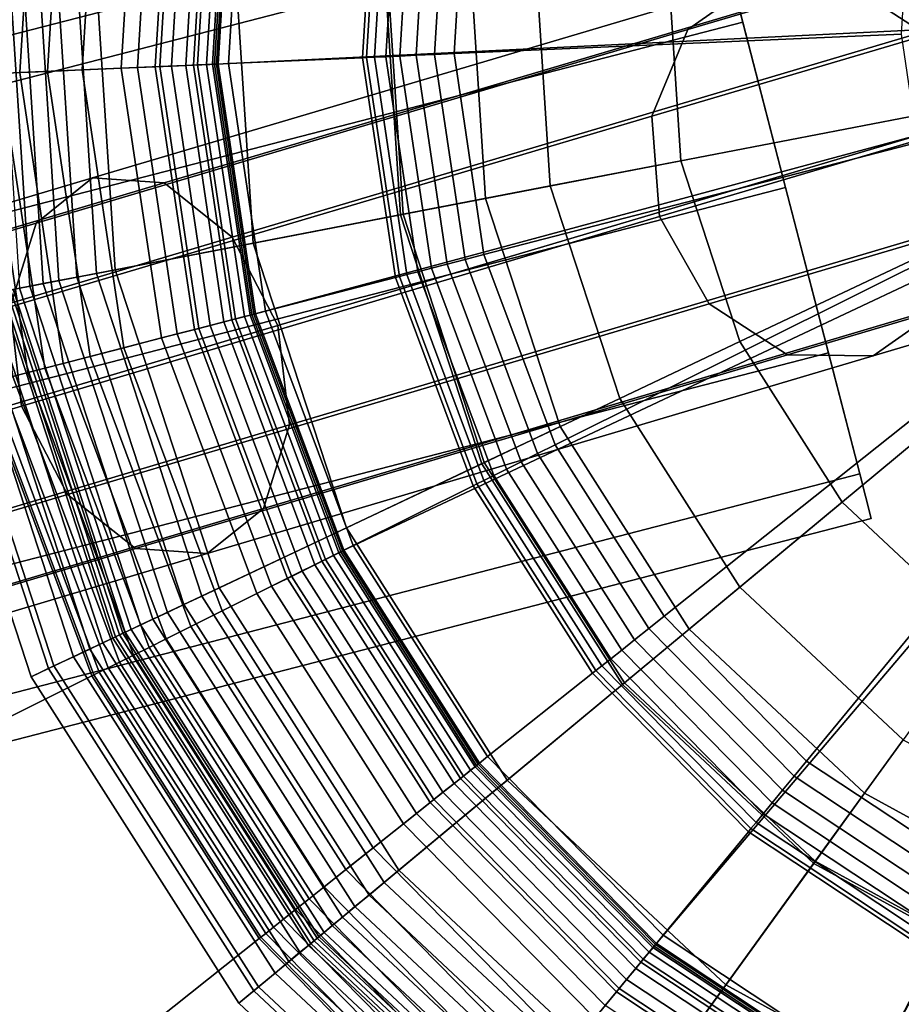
# Model space of a CAD drawing. Extents: x -43.1 to 43.1, y -41.3 to 41.3.
# Tile 452 of 656: x 16.7 to 17.4, y 3.6 to 4.4. Entities that reach past the tile are written whole.
import ezdxf

# ---------------------------------------------------------------- set-up
doc = ezdxf.new("R2010")
doc.units = 0
for name, color, linetype in [('CABLE.1', 18, 'CONTINUOUS'), ('LAMP', 7, 'CONTINUOUS'), ('LAMP_SUPPORT', 18, 'CONTINUOUS'), ('METAL_BASE', 254, 'CONTINUOUS')]:
    doc.layers.add(name, color=color, linetype=linetype)

msp = doc.modelspace()

# ---------------------------------------------------------------- linework, layer by layer
at = {"layer": 'CABLE.1'}
for points in [[(17.2624, 4.4, 42.006), (17.318, 4.4391, 41.962), (17.6672, 4.5424, 42.6681), (17.6022, 4.5006, 42.693)], [(17.3858, 4.4383, 41.9177), (17.4477, 4.398, 41.8851), (17.8134, 4.5063, 42.6247), (17.7445, 4.5445, 42.6431)], [(17.2339, 4.3316, 42.0379), (17.2624, 4.4, 42.006), (17.6022, 4.5006, 42.693), (17.5668, 4.4301, 42.7111)], [(16.7471, 4.247, 41.3957), (16.7917, 4.2828, 41.3387), (17.318, 4.4391, 41.962), (17.2624, 4.4, 42.006)], [(16.7917, 4.2828, 41.3387), (16.8485, 4.2788, 41.2814), (17.3858, 4.4383, 41.9177), (17.318, 4.4391, 41.962)], [(16.8485, 4.2788, 41.2814), (16.9022, 4.236, 41.2391), (17.4477, 4.398, 41.8851), (17.3858, 4.4383, 41.9177)], [(17.2401, 4.2522, 42.0493), (17.2339, 4.3316, 42.0379), (17.5668, 4.4301, 42.7111), (17.5705, 4.35, 42.7175)], [(16.7266, 4.1809, 41.4371), (16.7471, 4.247, 41.3957), (17.2624, 4.4, 42.006), (17.2339, 4.3316, 42.0379)], [(16.9022, 4.236, 41.2391), (16.9384, 4.166, 41.2232), (17.4869, 4.3289, 41.8728), (17.4477, 4.398, 41.8851)], [(17.2794, 4.1831, 42.037), (17.2401, 4.2522, 42.0493), (17.5705, 4.35, 42.7175), (17.6125, 4.2817, 42.7105)], [(16.7357, 4.1024, 41.4519), (16.7266, 4.1809, 41.4371), (17.2339, 4.3316, 42.0379), (17.2401, 4.2522, 42.0493)], [(16.9384, 4.166, 41.2232), (16.9475, 4.0875, 41.2379), (17.4932, 4.2495, 41.8841), (17.4869, 4.3289, 41.8728)], [(16.1006, 4.0543, 40.8845), (16.1341, 4.0867, 40.8186), (16.7917, 4.2828, 41.3387), (16.7471, 4.247, 41.3957)], [(16.1341, 4.0867, 40.8186), (16.1796, 4.0794, 40.7524), (16.8485, 4.2788, 41.2814), (16.7917, 4.2828, 41.3387)], [(17.3412, 4.1428, 42.0043), (17.2794, 4.1831, 42.037), (17.6125, 4.2817, 42.7105), (17.6813, 4.2435, 42.692)], [(17.4646, 4.1811, 41.9161), (17.409, 4.1421, 41.9601), (17.7586, 4.2456, 42.667), (17.8237, 4.2874, 42.6421)], [(16.1796, 4.0794, 40.7524), (16.2251, 4.0342, 40.7036), (16.9022, 4.236, 41.2391), (16.8485, 4.2788, 41.2814)], [(16.7719, 4.0324, 41.436), (16.7357, 4.1024, 41.4519), (17.2401, 4.2522, 42.0493), (17.2794, 4.1831, 42.037)], [(16.0883, 3.9907, 40.9323), (16.1006, 4.0543, 40.8845), (16.7471, 4.247, 41.3957), (16.7266, 4.1809, 41.4371)], [(16.9475, 4.0875, 41.2379), (16.927, 4.0215, 41.2794), (17.4646, 4.1811, 41.9161), (17.4932, 4.2495, 41.8841)], [(17.409, 4.1421, 41.9601), (17.3412, 4.1428, 42.0043), (17.6813, 4.2435, 42.692), (17.7586, 4.2456, 42.667)], [(16.2251, 4.0342, 40.7036), (16.2583, 3.9633, 40.6853), (16.9384, 4.166, 41.2232), (16.9022, 4.236, 41.2391)], [(16.1003, 3.913, 40.9494), (16.0883, 3.9907, 40.9323), (16.7266, 4.1809, 41.4371), (16.7357, 4.1024, 41.4519)], [(16.8256, 3.9897, 41.3937), (16.7719, 4.0324, 41.436), (17.2794, 4.1831, 42.037), (17.3412, 4.1428, 42.0043)], [(16.927, 4.0215, 41.2794), (16.8824, 3.9857, 41.3364), (17.409, 4.1421, 41.9601), (17.4646, 4.1811, 41.9161)], [(16.2583, 3.9633, 40.6853), (16.2703, 3.8856, 40.7024), (16.9475, 4.0875, 41.2379), (16.9384, 4.166, 41.2232)], [(16.8824, 3.9857, 41.3364), (16.8256, 3.9897, 41.3937), (17.3412, 4.1428, 42.0043), (17.409, 4.1421, 41.9601)], [(16.1335, 3.8421, 40.9311), (16.1003, 3.913, 40.9494), (16.7357, 4.1024, 41.4519), (16.7719, 4.0324, 41.436)], [(16.2703, 3.8856, 40.7024), (16.2579, 3.822, 40.7503), (16.927, 4.0215, 41.2794), (16.9475, 4.0875, 41.2379)], [(16.1789, 3.7969, 40.8823), (16.1335, 3.8421, 40.9311), (16.7719, 4.0324, 41.436), (16.8256, 3.9897, 41.3937)], [(16.2579, 3.822, 40.7503), (16.2245, 3.7896, 40.8161), (16.8824, 3.9857, 41.3364), (16.927, 4.0215, 41.2794)], [(16.2245, 3.7896, 40.8161), (16.1789, 3.7969, 40.8823), (16.8256, 3.9897, 41.3937), (16.8824, 3.9857, 41.3364)]]:
    msp.add_3dface(points, dxfattribs=at)
at = {"layer": 'LAMP'}
for points in [[(17.0903, 4.4561, 49.367), (17.1025, 4.2666, 49.367), (17.8463, 4.4098, 49.367), (17.1255, 4.6426, 49.367)], [(16.7206, 4.193, 52.1042), (16.7021, 4.4798, 52.1042), (16.7926, 4.4743, 52.2234), (16.8096, 4.2102, 52.2234)], [(16.7422, 4.1972, 49.8822), (16.724, 4.4785, 49.8822), (16.7158, 4.479, 49.8943), (16.7341, 4.1956, 49.8943)], [(16.7527, 4.1992, 49.8722), (16.7347, 4.4778, 49.8722), (16.724, 4.4785, 49.8822), (16.7422, 4.1972, 49.8822)], [(16.7652, 4.2016, 49.8647), (16.7474, 4.477, 49.8647), (16.7347, 4.4778, 49.8722), (16.7527, 4.1992, 49.8722)], [(16.7794, 4.2044, 49.8601), (16.7618, 4.4761, 49.8601), (16.7474, 4.477, 49.8647), (16.7652, 4.2016, 49.8647)], [(16.7948, 4.2073, 49.8588), (16.7774, 4.4752, 49.8588), (16.7618, 4.4761, 49.8601), (16.7794, 4.2044, 49.8601)], [(17.0352, 4.2536, 49.8664), (17.0219, 4.4602, 49.8664), (16.7774, 4.4752, 49.8588), (16.7948, 4.2073, 49.8588)], [(16.8096, 4.2102, 52.2234), (16.7926, 4.4743, 52.2234), (16.9036, 4.4675, 52.3306), (16.9189, 4.2312, 52.3306)], [(16.9189, 4.2312, 52.3306), (16.9036, 4.4675, 52.3306), (17.024, 4.4601, 52.4176), (17.0373, 4.254, 52.4176)], [(17.1025, 4.2666, 49.367), (17.0903, 4.4561, 49.367), (17.0219, 4.4602, 49.8664), (17.0352, 4.2536, 49.8664)], [(17.0373, 4.254, 52.4176), (17.024, 4.4601, 52.4176), (17.1423, 4.4529, 52.4759), (17.1537, 4.2764, 52.4759)], [(17.1537, 4.2764, 52.4759), (17.1423, 4.4529, 52.4759), (17.2472, 4.4465, 52.4972), (17.2569, 4.2963, 52.4972)], [(17.2569, 4.2963, 52.4972), (17.2472, 4.4465, 52.4972), (17.8463, 4.4098, 52.4972), (17.3037, 4.1533, 52.4972)], [(17.1615, 4.0861, 49.367), (17.2635, 3.926, 49.367), (17.8463, 4.4098, 49.367), (17.1025, 4.2666, 49.367)], [(17.4022, 3.7963, 49.367), (17.5687, 3.7051, 49.367), (17.8463, 4.4098, 49.367), (17.2635, 3.926, 49.367)], [(17.3845, 4.0264, 52.4972), (17.3037, 4.1533, 52.4972), (17.8463, 4.4098, 52.4972), (17.4944, 3.9236, 52.4972)], [(17.2086, 4.1084, 52.4759), (17.1537, 4.2764, 52.4759), (17.2569, 4.2963, 52.4972), (17.3037, 4.1533, 52.4972)], [(17.1015, 4.0577, 52.4176), (17.0373, 4.254, 52.4176), (17.1537, 4.2764, 52.4759), (17.2086, 4.1084, 52.4759)], [(17.1615, 4.0861, 49.367), (17.1025, 4.2666, 49.367), (17.0352, 4.2536, 49.8664), (17.0995, 4.0568, 49.8664)], [(17.0995, 4.0568, 49.8664), (17.0352, 4.2536, 49.8664), (16.7948, 4.2073, 49.8588), (16.8782, 3.9522, 49.8588)], [(16.9925, 4.0062, 52.3306), (16.9189, 4.2312, 52.3306), (17.0373, 4.254, 52.4176), (17.1015, 4.0577, 52.4176)], [(16.8918, 3.9587, 52.2234), (16.8096, 4.2102, 52.2234), (16.9189, 4.2312, 52.3306), (16.9925, 4.0062, 52.3306)], [(16.8099, 3.9199, 52.1042), (16.7206, 4.193, 52.1042), (16.8096, 4.2102, 52.2234), (16.8918, 3.9587, 52.2234)], [(16.864, 3.9455, 49.8601), (16.7794, 4.2044, 49.8601), (16.7652, 4.2016, 49.8647), (16.851, 3.9393, 49.8647)], [(16.8782, 3.9522, 49.8588), (16.7948, 4.2073, 49.8588), (16.7794, 4.2044, 49.8601), (16.864, 3.9455, 49.8601)], [(16.8297, 3.9293, 49.8822), (16.7422, 4.1972, 49.8822), (16.7341, 4.1956, 49.8943), (16.8223, 3.9258, 49.8943)], [(16.8394, 3.9339, 49.8722), (16.7527, 4.1992, 49.8722), (16.7422, 4.1972, 49.8822), (16.8297, 3.9293, 49.8822)], [(16.851, 3.9393, 49.8647), (16.7652, 4.2016, 49.8647), (16.7527, 4.1992, 49.8722), (16.8394, 3.9339, 49.8722)], [(16.7569, 3.8949, 51.9815), (16.6631, 4.182, 51.9815), (16.7206, 4.193, 52.1042), (16.8099, 3.9199, 52.1042)], [(16.7896, 3.9103, 51.0232), (16.6986, 4.1888, 51.0232), (16.6846, 4.1861, 51.3235), (16.7767, 3.9042, 51.3235)], [(16.7999, 3.9152, 50.7202), (16.7098, 4.191, 50.7202), (16.6986, 4.1888, 51.0232), (16.7896, 3.9103, 51.0232)], [(16.8077, 3.9189, 50.4272), (16.7183, 4.1926, 50.4272), (16.7098, 4.191, 50.7202), (16.7999, 3.9152, 50.7202)], [(16.813, 3.9214, 50.1573), (16.724, 4.1937, 50.1573), (16.7183, 4.1926, 50.4272), (16.8077, 3.9189, 50.4272)], [(16.8157, 3.9227, 49.9233), (16.727, 4.1943, 49.9233), (16.724, 4.1937, 50.1573), (16.813, 3.9214, 50.1573)], [(16.8175, 3.9235, 49.9082), (16.7289, 4.1946, 49.9082), (16.727, 4.1943, 49.9233), (16.8157, 3.9227, 49.9233)], [(16.8223, 3.9258, 49.8943), (16.7341, 4.1956, 49.8943), (16.7289, 4.1946, 49.9082), (16.8175, 3.9235, 49.9082)], [(16.7612, 3.8969, 51.6079), (16.6678, 4.1829, 51.6079), (16.6481, 4.1791, 51.8637), (16.7431, 3.8883, 51.8637)], [(16.7431, 3.8883, 51.8637), (16.6481, 4.1791, 51.8637), (16.6631, 4.182, 51.9815), (16.7569, 3.8949, 51.9815)], [(16.7767, 3.9042, 51.3235), (16.6846, 4.1861, 51.3235), (16.6678, 4.1829, 51.6079), (16.7612, 3.8969, 51.6079)], [(17.3036, 3.9593, 52.4759), (17.2086, 4.1084, 52.4759), (17.3037, 4.1533, 52.4972), (17.3845, 4.0264, 52.4972)], [(17.2124, 3.8836, 52.4176), (17.1015, 4.0577, 52.4176), (17.2086, 4.1084, 52.4759), (17.3036, 3.9593, 52.4759)], [(17.2635, 3.926, 49.367), (17.1615, 4.0861, 49.367), (17.0995, 4.0568, 49.8664), (17.2108, 3.8822, 49.8664)], [(17.2108, 3.8822, 49.8664), (17.0995, 4.0568, 49.8664), (16.8782, 3.9522, 49.8588), (17.0224, 3.7258, 49.8588)], [(17.1197, 3.8066, 52.3306), (16.9925, 4.0062, 52.3306), (17.1015, 4.0577, 52.4176), (17.2124, 3.8836, 52.4176)], [(17.4327, 3.8385, 52.4759), (17.3036, 3.9593, 52.4759), (17.3845, 4.0264, 52.4972), (17.4944, 3.9236, 52.4972)], [(17.034, 3.7355, 52.2234), (16.8918, 3.9587, 52.2234), (16.9925, 4.0062, 52.3306), (17.1197, 3.8066, 52.3306)], [(16.9643, 3.6776, 52.1042), (16.8099, 3.9199, 52.1042), (16.8918, 3.9587, 52.2234), (17.034, 3.7355, 52.2234)], [(17.3632, 3.7425, 52.4176), (17.2124, 3.8836, 52.4176), (17.3036, 3.9593, 52.4759), (17.4327, 3.8385, 52.4759)], [(17.0224, 3.7258, 49.8588), (16.8782, 3.9522, 49.8588), (16.864, 3.9455, 49.8601), (17.0104, 3.7158, 49.8601)], [(16.9993, 3.7066, 49.8647), (16.851, 3.9393, 49.8647), (16.8394, 3.9339, 49.8722), (16.9894, 3.6984, 49.8722)], [(17.0104, 3.7158, 49.8601), (16.864, 3.9455, 49.8601), (16.851, 3.9393, 49.8647), (16.9993, 3.7066, 49.8647)], [(16.9894, 3.6984, 49.8722), (16.8394, 3.9339, 49.8722), (16.8297, 3.9293, 49.8822), (16.9812, 3.6916, 49.8822)], [(16.9708, 3.6829, 49.9082), (16.8175, 3.9235, 49.9082), (16.8157, 3.9227, 49.9233), (16.9693, 3.6817, 49.9233)], [(16.9748, 3.6863, 49.8943), (16.8223, 3.9258, 49.8943), (16.8175, 3.9235, 49.9082), (16.9708, 3.6829, 49.9082)], [(16.9812, 3.6916, 49.8822), (16.8297, 3.9293, 49.8822), (16.8223, 3.9258, 49.8943), (16.9748, 3.6863, 49.8943)], [(17.4022, 3.7963, 49.367), (17.2635, 3.926, 49.367), (17.2108, 3.8822, 49.8664), (17.362, 3.7407, 49.8664)], [(16.9192, 3.6401, 51.9815), (16.7569, 3.8949, 51.9815), (16.8099, 3.9199, 52.1042), (16.9643, 3.6776, 52.1042)], [(16.9624, 3.676, 50.4272), (16.8077, 3.9189, 50.4272), (16.7999, 3.9152, 50.7202), (16.9558, 3.6705, 50.7202)], [(16.9669, 3.6797, 50.1573), (16.813, 3.9214, 50.1573), (16.8077, 3.9189, 50.4272), (16.9624, 3.676, 50.4272)], [(16.9693, 3.6817, 49.9233), (16.8157, 3.9227, 49.9233), (16.813, 3.9214, 50.1573), (16.9669, 3.6797, 50.1573)], [(16.947, 3.6632, 51.0232), (16.7896, 3.9103, 51.0232), (16.7767, 3.9042, 51.3235), (16.9361, 3.6541, 51.3235)], [(16.9558, 3.6705, 50.7202), (16.7999, 3.9152, 50.7202), (16.7896, 3.9103, 51.0232), (16.947, 3.6632, 51.0232)], [(16.9361, 3.6541, 51.3235), (16.7767, 3.9042, 51.3235), (16.7612, 3.8969, 51.6079), (16.9229, 3.6432, 51.6079)], [(16.9229, 3.6432, 51.6079), (16.7612, 3.8969, 51.6079), (16.7431, 3.8883, 51.8637), (16.9075, 3.6304, 51.8637)], [(16.9075, 3.6304, 51.8637), (16.7431, 3.8883, 51.8637), (16.7569, 3.8949, 51.9815), (16.9192, 3.6401, 51.9815)], [(17.362, 3.7407, 49.8664), (17.2108, 3.8822, 49.8664), (17.0224, 3.7258, 49.8588), (17.2184, 3.5424, 49.8588)], [(17.2925, 3.6448, 52.3306), (17.1197, 3.8066, 52.3306), (17.2124, 3.8836, 52.4176), (17.3632, 3.7425, 52.4176)], [(17.5444, 3.6433, 52.4176), (17.3632, 3.7425, 52.4176), (17.4327, 3.8385, 52.4759), (17.5878, 3.7536, 52.4759)], [(17.2273, 3.5546, 52.2234), (17.034, 3.7355, 52.2234), (17.1197, 3.8066, 52.3306), (17.2925, 3.6448, 52.3306)], [(17.5687, 3.7051, 49.367), (17.4022, 3.7963, 49.367), (17.362, 3.7407, 49.8664), (17.5436, 3.6413, 49.8664)], [(17.5436, 3.6413, 49.8664), (17.362, 3.7407, 49.8664), (17.2184, 3.5424, 49.8588), (17.4538, 3.4135, 49.8588)], [(17.5002, 3.5311, 52.3306), (17.2925, 3.6448, 52.3306), (17.3632, 3.7425, 52.4176), (17.5444, 3.6433, 52.4176)], [(17.1741, 3.4812, 52.1042), (16.9643, 3.6776, 52.1042), (17.034, 3.7355, 52.2234), (17.2273, 3.5546, 52.2234)], [(17.2184, 3.5424, 49.8588), (17.0224, 3.7258, 49.8588), (17.0104, 3.7158, 49.8601), (17.2092, 3.5297, 49.8601)], [(17.2092, 3.5297, 49.8601), (17.0104, 3.7158, 49.8601), (16.9993, 3.7066, 49.8647), (17.2007, 3.518, 49.8647)], [(17.2007, 3.518, 49.8647), (16.9993, 3.7066, 49.8647), (16.9894, 3.6984, 49.8722), (17.1933, 3.5077, 49.8722)], [(17.1933, 3.5077, 49.8722), (16.9894, 3.6984, 49.8722), (16.9812, 3.6916, 49.8822), (17.187, 3.499, 49.8822)], [(17.187, 3.499, 49.8822), (16.9812, 3.6916, 49.8822), (16.9748, 3.6863, 49.8943), (17.1821, 3.4923, 49.8943)], [(17.179, 3.488, 49.9082), (16.9708, 3.6829, 49.9082), (16.9693, 3.6817, 49.9233), (17.1779, 3.4865, 49.9233)], [(17.1821, 3.4923, 49.8943), (16.9748, 3.6863, 49.8943), (16.9708, 3.6829, 49.9082), (17.179, 3.488, 49.9082)], [(17.1397, 3.4337, 51.9815), (16.9192, 3.6401, 51.9815), (16.9643, 3.6776, 52.1042), (17.1741, 3.4812, 52.1042)], [(17.1727, 3.4793, 50.4272), (16.9624, 3.676, 50.4272), (16.9558, 3.6705, 50.7202), (17.1676, 3.4723, 50.7202)], [(17.1761, 3.484, 50.1573), (16.9669, 3.6797, 50.1573), (16.9624, 3.676, 50.4272), (17.1727, 3.4793, 50.4272)], [(17.1779, 3.4865, 49.9233), (16.9693, 3.6817, 49.9233), (16.9669, 3.6797, 50.1573), (17.1761, 3.484, 50.1573)], [(17.1676, 3.4723, 50.7202), (16.9558, 3.6705, 50.7202), (16.947, 3.6632, 51.0232), (17.161, 3.4631, 51.0232)], [(17.161, 3.4631, 51.0232), (16.947, 3.6632, 51.0232), (16.9361, 3.6541, 51.3235), (17.1526, 3.4515, 51.3235)], [(17.1526, 3.4515, 51.3235), (16.9361, 3.6541, 51.3235), (16.9229, 3.6432, 51.6079), (17.1425, 3.4376, 51.6079)], [(17.1425, 3.4376, 51.6079), (16.9229, 3.6432, 51.6079), (16.9075, 3.6304, 51.8637), (17.1308, 3.4214, 51.8637)], [(17.4594, 3.4276, 52.2234), (17.2273, 3.5546, 52.2234), (17.2925, 3.6448, 52.3306), (17.5002, 3.5311, 52.3306)], [(17.1308, 3.4214, 51.8637), (16.9075, 3.6304, 51.8637), (16.9192, 3.6401, 51.9815), (17.1397, 3.4337, 51.9815)]]:
    msp.add_3dface(points, dxfattribs=at)
at = {"layer": 'LAMP_SUPPORT'}
for points in [[(16.7335, 4.6005, 46.146), (16.7191, 4.3653, 46.146), (16.7342, 4.366, 46.1442), (16.7484, 4.598, 46.1442)], [(16.7484, 4.598, 49.7394), (16.7342, 4.366, 49.7394), (16.7191, 4.3653, 49.7377), (16.7335, 4.6005, 49.7377)], [(16.7484, 4.598, 46.1442), (16.7342, 4.366, 46.1442), (16.7561, 4.3669, 46.1425), (16.77, 4.5944, 46.1425)], [(16.8403, 4.5826, 49.7394), (16.8273, 4.37, 49.7394), (16.7342, 4.366, 49.7394), (16.7484, 4.598, 49.7394)], [(16.77, 4.5944, 46.1425), (16.7561, 4.3669, 46.1425), (16.7836, 4.3681, 46.1378), (16.7972, 4.5898, 46.1378)], [(16.7972, 4.5898, 46.1378), (16.7836, 4.3681, 46.1378), (16.8144, 4.3695, 46.1302), (16.8276, 4.5847, 46.1302)], [(16.8276, 4.5847, 46.1302), (16.8144, 4.3695, 46.1302), (16.845, 4.3708, 46.1202), (16.8577, 4.5797, 46.1202)], [(16.8541, 4.5803, 49.7378), (16.8413, 4.3706, 49.7378), (16.8273, 4.37, 49.7394), (16.8403, 4.5826, 49.7394)], [(16.8667, 4.5782, 49.7333), (16.8541, 4.3712, 49.7333), (16.8413, 4.3706, 49.7378), (16.8541, 4.5803, 49.7378)], [(16.8577, 4.5797, 46.1202), (16.845, 4.3708, 46.1202), (16.8717, 4.372, 46.1081), (16.8841, 4.5753, 46.1081)], [(16.8779, 4.5763, 49.7261), (16.8654, 4.3717, 49.7261), (16.8541, 4.3712, 49.7333), (16.8667, 4.5782, 49.7333)], [(16.8872, 4.5748, 49.7167), (16.8748, 4.3721, 49.7167), (16.8654, 4.3717, 49.7261), (16.8779, 4.5763, 49.7261)], [(16.8841, 4.5753, 46.1081), (16.8717, 4.372, 46.1081), (16.891, 4.3728, 46.0942), (16.9032, 4.5721, 46.0942)], [(16.8943, 4.5736, 49.7054), (16.882, 4.3724, 49.7054), (16.8748, 4.3721, 49.7167), (16.8872, 4.5748, 49.7167)], [(16.8988, 4.5728, 49.6925), (16.8866, 4.3726, 49.6925), (16.882, 4.3724, 49.7054), (16.8943, 4.5736, 49.7054)], [(16.9005, 4.5726, 49.6786), (16.8882, 4.3727, 49.6786), (16.8866, 4.3726, 49.6925), (16.8988, 4.5728, 49.6925)], [(16.9021, 4.5723, 48.7749), (16.8899, 4.3728, 48.7749), (16.8882, 4.3727, 49.6786), (16.9005, 4.5726, 49.6786)], [(17.8215, 4.4184, 48.7749), (16.8899, 4.3728, 48.7749), (16.9021, 4.5723, 48.7749)], [(16.9032, 4.5721, 46.0942), (16.891, 4.3728, 46.0942), (16.8993, 4.3732, 46.0789), (16.9114, 4.5707, 46.0789)], [(16.9114, 4.5707, 46.0789), (16.8993, 4.3732, 46.0789), (17.0052, 4.3778, 45.0568), (17.016, 4.5532, 45.0568)], [(17.016, 4.5532, 45.0568), (17.0052, 4.3778, 45.0568), (17.0085, 4.3779, 45.0415), (17.0192, 4.5527, 45.0415)], [(17.0192, 4.5527, 45.0415), (17.0085, 4.3779, 45.0415), (17.0147, 4.3782, 45.0276), (17.0253, 4.5517, 45.0276)], [(17.0253, 4.5517, 45.0276), (17.0147, 4.3782, 45.0276), (17.0236, 4.3786, 45.0155), (17.0341, 4.5502, 45.0155)], [(17.0341, 4.5502, 45.0155), (17.0236, 4.3786, 45.0155), (17.0347, 4.3791, 45.0055), (17.045, 4.5484, 45.0055)], [(17.045, 4.5484, 45.0055), (17.0347, 4.3791, 45.0055), (17.0476, 4.3797, 44.9979), (17.0578, 4.5462, 44.9979)], [(17.0578, 4.5462, 44.9979), (17.0476, 4.3797, 44.9979), (17.0621, 4.3803, 44.9931), (17.0721, 4.5438, 44.9931)], [(17.0721, 4.5438, 44.9931), (17.0621, 4.3803, 44.9931), (17.0776, 4.381, 44.9914), (17.0874, 4.5413, 44.9914)], [(17.0874, 4.5413, 44.9914), (17.0776, 4.381, 44.9914), (17.4314, 4.3964, 44.9914), (17.4367, 4.4828, 44.9914)], [(17.8215, 4.4184, 48.7749), (16.9194, 4.1751, 48.7749), (16.8899, 4.3728, 48.7749)], [(17.8215, 4.4184, 48.7749), (17.8436, 4.3906, 48.7749), (16.9894, 3.9879, 48.7749), (16.9194, 4.1751, 48.7749)], [(17.8436, 4.3906, 48.7749), (17.2369, 3.6767, 48.7749), (17.0968, 3.8193, 48.7749), (16.9894, 3.9879, 48.7749)], [(17.0776, 4.381, 44.9914), (17.1013, 4.2221, 44.9914), (17.4442, 4.3108, 44.9914), (17.4314, 4.3964, 44.9914)], [(17.8436, 4.3906, 48.7749), (17.4036, 3.5664, 48.7749), (17.2369, 3.6767, 48.7749)], [(17.8436, 4.3906, 48.7749), (17.7867, 3.4602, 48.7749), (17.5896, 3.4931, 48.7749), (17.4036, 3.5664, 48.7749)], [(16.8993, 4.3732, 46.0789), (16.9286, 4.1774, 46.0789), (17.0312, 4.204, 45.0568), (17.0052, 4.3778, 45.0568)], [(17.0052, 4.3778, 45.0568), (17.0312, 4.204, 45.0568), (17.0344, 4.2048, 45.0415), (17.0085, 4.3779, 45.0415)], [(17.0085, 4.3779, 45.0415), (17.0344, 4.2048, 45.0415), (17.0404, 4.2064, 45.0276), (17.0147, 4.3782, 45.0276)], [(17.0147, 4.3782, 45.0276), (17.0404, 4.2064, 45.0276), (17.049, 4.2086, 45.0155), (17.0236, 4.3786, 45.0155)], [(17.0236, 4.3786, 45.0155), (17.049, 4.2086, 45.0155), (17.0598, 4.2114, 45.0055), (17.0347, 4.3791, 45.0055)], [(17.0347, 4.3791, 45.0055), (17.0598, 4.2114, 45.0055), (17.0723, 4.2146, 44.9979), (17.0476, 4.3797, 44.9979)], [(17.0476, 4.3797, 44.9979), (17.0723, 4.2146, 44.9979), (17.0863, 4.2182, 44.9931), (17.0621, 4.3803, 44.9931)], [(17.0621, 4.3803, 44.9931), (17.0863, 4.2182, 44.9931), (17.1013, 4.2221, 44.9914), (17.0776, 4.381, 44.9914)], [(16.8273, 4.37, 49.7394), (16.8588, 4.1594, 49.7394), (16.7685, 4.1361, 49.7394), (16.7342, 4.366, 49.7394)], [(16.7561, 4.3669, 46.1425), (16.7898, 4.1416, 46.1425), (16.8164, 4.1484, 46.1378), (16.7836, 4.3681, 46.1378)], [(16.7836, 4.3681, 46.1378), (16.8164, 4.1484, 46.1378), (16.8463, 4.1562, 46.1302), (16.8144, 4.3695, 46.1302)], [(16.8144, 4.3695, 46.1302), (16.8463, 4.1562, 46.1302), (16.8759, 4.1638, 46.1202), (16.845, 4.3708, 46.1202)], [(16.8413, 4.3706, 49.7378), (16.8723, 4.1629, 49.7378), (16.8588, 4.1594, 49.7394), (16.8273, 4.37, 49.7394)], [(16.8541, 4.3712, 49.7333), (16.8847, 4.1661, 49.7333), (16.8723, 4.1629, 49.7378), (16.8413, 4.3706, 49.7378)], [(16.845, 4.3708, 46.1202), (16.8759, 4.1638, 46.1202), (16.9018, 4.1705, 46.1081), (16.8717, 4.372, 46.1081)], [(16.8654, 4.3717, 49.7261), (16.8957, 4.1689, 49.7261), (16.8847, 4.1661, 49.7333), (16.8541, 4.3712, 49.7333)], [(16.8748, 4.3721, 49.7167), (16.9048, 4.1713, 49.7167), (16.8957, 4.1689, 49.7261), (16.8654, 4.3717, 49.7261)], [(16.8717, 4.372, 46.1081), (16.9018, 4.1705, 46.1081), (16.9205, 4.1754, 46.0942), (16.891, 4.3728, 46.0942)], [(16.882, 4.3724, 49.7054), (16.9118, 4.1731, 49.7054), (16.9048, 4.1713, 49.7167), (16.8748, 4.3721, 49.7167)], [(16.8866, 4.3726, 49.6925), (16.9163, 4.1743, 49.6925), (16.9118, 4.1731, 49.7054), (16.882, 4.3724, 49.7054)], [(16.8882, 4.3727, 49.6786), (16.9178, 4.1747, 49.6786), (16.9163, 4.1743, 49.6925), (16.8866, 4.3726, 49.6925)], [(16.8899, 4.3728, 48.7749), (16.9194, 4.1751, 48.7749), (16.9178, 4.1747, 49.6786), (16.8882, 4.3727, 49.6786)], [(16.891, 4.3728, 46.0942), (16.9205, 4.1754, 46.0942), (16.9286, 4.1774, 46.0789), (16.8993, 4.3732, 46.0789)], [(16.6931, 4.3642, 46.1587), (16.7288, 4.1258, 46.1587), (16.7406, 4.1288, 46.1509), (16.7053, 4.3647, 46.1509)], [(16.7053, 4.3647, 49.7328), (16.7406, 4.1288, 49.7328), (16.7288, 4.1258, 49.725), (16.6931, 4.3642, 49.725)], [(16.7053, 4.3647, 46.1509), (16.7406, 4.1288, 46.1509), (16.754, 4.1323, 46.146), (16.7191, 4.3653, 46.146)], [(16.7191, 4.3653, 49.7377), (16.754, 4.1323, 49.7377), (16.7406, 4.1288, 49.7328), (16.7053, 4.3647, 49.7328)], [(16.7191, 4.3653, 46.146), (16.754, 4.1323, 46.146), (16.7685, 4.1361, 46.1442), (16.7342, 4.366, 46.1442)], [(16.7342, 4.366, 49.7394), (16.7685, 4.1361, 49.7394), (16.754, 4.1323, 49.7377), (16.7191, 4.3653, 49.7377)], [(16.7342, 4.366, 46.1442), (16.7685, 4.1361, 46.1442), (16.7898, 4.1416, 46.1425), (16.7561, 4.3669, 46.1425)], [(17.1013, 4.2221, 44.9914), (17.1576, 4.0717, 44.9914), (17.4745, 4.2297, 44.9914), (17.4442, 4.3108, 44.9914)], [(17.1576, 4.0717, 44.9914), (17.2439, 3.9362, 44.9914), (17.521, 4.1567, 44.9914), (17.4745, 4.2297, 44.9914)], [(17.0863, 4.2182, 44.9931), (17.1437, 4.0648, 44.9931), (17.1576, 4.0717, 44.9914), (17.1013, 4.2221, 44.9914)], [(17.0598, 4.2114, 45.0055), (17.1191, 4.0525, 45.0055), (17.1307, 4.0583, 44.9979), (17.0723, 4.2146, 44.9979)], [(17.0723, 4.2146, 44.9979), (17.1307, 4.0583, 44.9979), (17.1437, 4.0648, 44.9931), (17.0863, 4.2182, 44.9931)], [(16.9286, 4.1774, 46.0789), (16.9979, 3.9921, 46.0789), (17.0928, 4.0394, 45.0568), (17.0312, 4.204, 45.0568)], [(17.0312, 4.204, 45.0568), (17.0928, 4.0394, 45.0568), (17.0957, 4.0408, 45.0415), (17.0344, 4.2048, 45.0415)], [(17.0344, 4.2048, 45.0415), (17.0957, 4.0408, 45.0415), (17.1013, 4.0436, 45.0276), (17.0404, 4.2064, 45.0276)], [(17.0404, 4.2064, 45.0276), (17.1013, 4.0436, 45.0276), (17.1092, 4.0476, 45.0155), (17.049, 4.2086, 45.0155)], [(17.049, 4.2086, 45.0155), (17.1092, 4.0476, 45.0155), (17.1191, 4.0525, 45.0055), (17.0598, 4.2114, 45.0055)], [(16.9018, 4.1705, 46.1081), (16.9731, 3.9797, 46.1081), (16.9904, 3.9884, 46.0942), (16.9205, 4.1754, 46.0942)], [(16.9118, 4.1731, 49.7054), (16.9824, 3.9843, 49.7054), (16.9759, 3.9811, 49.7167), (16.9048, 4.1713, 49.7167)], [(16.9163, 4.1743, 49.6925), (16.9865, 3.9864, 49.6925), (16.9824, 3.9843, 49.7054), (16.9118, 4.1731, 49.7054)], [(16.9178, 4.1747, 49.6786), (16.988, 3.9871, 49.6786), (16.9865, 3.9864, 49.6925), (16.9163, 4.1743, 49.6925)], [(16.9194, 4.1751, 48.7749), (16.9894, 3.9879, 48.7749), (16.988, 3.9871, 49.6786), (16.9178, 4.1747, 49.6786)], [(16.9205, 4.1754, 46.0942), (16.9904, 3.9884, 46.0942), (16.9979, 3.9921, 46.0789), (16.9286, 4.1774, 46.0789)], [(16.8847, 4.1661, 49.7333), (16.9574, 3.9719, 49.7333), (16.9459, 3.9661, 49.7378), (16.8723, 4.1629, 49.7378)], [(16.8759, 4.1638, 46.1202), (16.9492, 3.9678, 46.1202), (16.9731, 3.9797, 46.1081), (16.9018, 4.1705, 46.1081)], [(16.8957, 4.1689, 49.7261), (16.9675, 3.9769, 49.7261), (16.9574, 3.9719, 49.7333), (16.8847, 4.1661, 49.7333)], [(16.9048, 4.1713, 49.7167), (16.9759, 3.9811, 49.7167), (16.9675, 3.9769, 49.7261), (16.8957, 4.1689, 49.7261)], [(16.8588, 4.1594, 49.7394), (16.9334, 3.9599, 49.7394), (16.8499, 3.9183, 49.7394), (16.7685, 4.1361, 49.7394)], [(16.8463, 4.1562, 46.1302), (16.9218, 3.9541, 46.1302), (16.9492, 3.9678, 46.1202), (16.8759, 4.1638, 46.1202)], [(16.8723, 4.1629, 49.7378), (16.9459, 3.9661, 49.7378), (16.9334, 3.9599, 49.7394), (16.8588, 4.1594, 49.7394)], [(16.8164, 4.1484, 46.1378), (16.8942, 3.9404, 46.1378), (16.9218, 3.9541, 46.1302), (16.8463, 4.1562, 46.1302)], [(17.2439, 3.9362, 44.9914), (17.3564, 3.8217, 44.9914), (17.5817, 4.095, 44.9914), (17.521, 4.1567, 44.9914)], [(16.7685, 4.1361, 46.1442), (16.8499, 3.9183, 46.1442), (16.8696, 3.9281, 46.1425), (16.7898, 4.1416, 46.1425)], [(16.7898, 4.1416, 46.1425), (16.8696, 3.9281, 46.1425), (16.8942, 3.9404, 46.1378), (16.8164, 4.1484, 46.1378)], [(16.754, 4.1323, 46.146), (16.8365, 3.9116, 46.146), (16.8499, 3.9183, 46.1442), (16.7685, 4.1361, 46.1442)], [(16.7685, 4.1361, 49.7394), (16.8499, 3.9183, 49.7394), (16.8365, 3.9116, 49.7377), (16.754, 4.1323, 49.7377)], [(16.7189, 4.1232, 46.1688), (16.8041, 3.8954, 46.1688), (16.8132, 3.9, 46.1587), (16.7288, 4.1258, 46.1587)], [(16.7288, 4.1258, 49.725), (16.8132, 3.9, 49.725), (16.8041, 3.8954, 49.7148), (16.7189, 4.1232, 49.7148)], [(16.7288, 4.1258, 46.1587), (16.8132, 3.9, 46.1587), (16.8241, 3.9054, 46.1509), (16.7406, 4.1288, 46.1509)], [(16.7406, 4.1288, 49.7328), (16.8241, 3.9054, 49.7328), (16.8132, 3.9, 49.725), (16.7288, 4.1258, 49.725)], [(16.7406, 4.1288, 46.1509), (16.8241, 3.9054, 46.1509), (16.8365, 3.9116, 46.146), (16.754, 4.1323, 46.146)], [(16.754, 4.1323, 49.7377), (16.8365, 3.9116, 49.7377), (16.8241, 3.9054, 49.7328), (16.7406, 4.1288, 49.7328)], [(16.705, 4.1196, 46.2099), (16.7912, 3.889, 46.2099), (16.7927, 3.8898, 46.1948), (16.7066, 4.12, 46.1948)], [(16.7066, 4.12, 49.6888), (16.7927, 3.8898, 49.6888), (16.7912, 3.889, 49.6738), (16.705, 4.1196, 49.6738)], [(16.705, 4.1196, 49.6738), (16.7912, 3.889, 49.6738), (16.7912, 3.889, 46.2099), (16.705, 4.1196, 46.2099)], [(16.7066, 4.12, 46.1948), (16.7927, 3.8898, 46.1948), (16.7971, 3.892, 46.181), (16.7114, 4.1213, 46.181)], [(16.7114, 4.1213, 49.7026), (16.7971, 3.892, 49.7026), (16.7927, 3.8898, 49.6888), (16.7066, 4.12, 49.6888)], [(16.7114, 4.1213, 46.181), (16.7971, 3.892, 46.181), (16.8041, 3.8954, 46.1688), (16.7189, 4.1232, 46.1688)], [(16.7189, 4.1232, 49.7148), (16.8041, 3.8954, 49.7148), (16.7971, 3.892, 49.7026), (16.7114, 4.1213, 49.7026)], [(17.3564, 3.8217, 44.9914), (17.4904, 3.7331, 44.9914), (17.6539, 4.0472, 44.9914), (17.5817, 4.095, 44.9914)], [(17.1437, 4.0648, 44.9931), (17.2317, 3.9266, 44.9931), (17.2439, 3.9362, 44.9914), (17.1576, 4.0717, 44.9914)], [(17.1307, 4.0583, 44.9979), (17.2204, 3.9176, 44.9979), (17.2317, 3.9266, 44.9931), (17.1437, 4.0648, 44.9931)], [(17.1191, 4.0525, 45.0055), (17.2103, 3.9095, 45.0055), (17.2204, 3.9176, 44.9979), (17.1307, 4.0583, 44.9979)], [(17.1092, 4.0476, 45.0155), (17.2016, 3.9026, 45.0155), (17.2103, 3.9095, 45.0055), (17.1191, 4.0525, 45.0055)], [(17.0928, 4.0394, 45.0568), (17.1872, 3.8911, 45.0568), (17.1897, 3.8932, 45.0415), (17.0957, 4.0408, 45.0415)], [(17.0957, 4.0408, 45.0415), (17.1897, 3.8932, 45.0415), (17.1946, 3.8971, 45.0276), (17.1013, 4.0436, 45.0276)], [(17.1013, 4.0436, 45.0276), (17.1946, 3.8971, 45.0276), (17.2016, 3.9026, 45.0155), (17.1092, 4.0476, 45.0155)], [(16.9979, 3.9921, 46.0789), (17.1042, 3.8252, 46.0789), (17.1872, 3.8911, 45.0568), (17.0928, 4.0394, 45.0568)], [(16.9731, 3.9797, 46.1081), (17.0826, 3.8079, 46.1081), (17.0977, 3.82, 46.0942), (16.9904, 3.9884, 46.0942)], [(16.9865, 3.9864, 49.6925), (17.0943, 3.8172, 49.6925), (17.0907, 3.8144, 49.7054), (16.9824, 3.9843, 49.7054)], [(16.988, 3.9871, 49.6786), (17.0955, 3.8182, 49.6786), (17.0943, 3.8172, 49.6925), (16.9865, 3.9864, 49.6925)], [(16.9894, 3.9879, 48.7749), (17.0968, 3.8193, 48.7749), (17.0955, 3.8182, 49.6786), (16.988, 3.9871, 49.6786)], [(16.9904, 3.9884, 46.0942), (17.0977, 3.82, 46.0942), (17.1042, 3.8252, 46.0789), (16.9979, 3.9921, 46.0789)], [(16.9492, 3.9678, 46.1202), (17.0616, 3.7913, 46.1202), (17.0826, 3.8079, 46.1081), (16.9731, 3.9797, 46.1081)], [(16.9759, 3.9811, 49.7167), (17.085, 3.8099, 49.7167), (17.0776, 3.804, 49.7261), (16.9675, 3.9769, 49.7261)], [(16.9824, 3.9843, 49.7054), (17.0907, 3.8144, 49.7054), (17.085, 3.8099, 49.7167), (16.9759, 3.9811, 49.7167)], [(16.9574, 3.9719, 49.7333), (17.0688, 3.797, 49.7333), (17.0587, 3.789, 49.7378), (16.9459, 3.9661, 49.7378)], [(16.9675, 3.9769, 49.7261), (17.0776, 3.804, 49.7261), (17.0688, 3.797, 49.7333), (16.9574, 3.9719, 49.7333)], [(16.9218, 3.9541, 46.1302), (17.0377, 3.7722, 46.1302), (17.0616, 3.7913, 46.1202), (16.9492, 3.9678, 46.1202)], [(16.9459, 3.9661, 49.7378), (17.0587, 3.789, 49.7378), (17.0478, 3.7803, 49.7394), (16.9334, 3.9599, 49.7394)], [(16.9334, 3.9599, 49.7394), (17.0478, 3.7803, 49.7394), (16.9748, 3.7223, 49.7394), (16.8499, 3.9183, 49.7394)], [(16.8942, 3.9404, 46.1378), (17.0136, 3.753, 46.1378), (17.0377, 3.7722, 46.1302), (16.9218, 3.9541, 46.1302)], [(16.8696, 3.9281, 46.1425), (16.992, 3.7359, 46.1425), (17.0136, 3.753, 46.1378), (16.8942, 3.9404, 46.1378)], [(17.2317, 3.9266, 44.9931), (17.3466, 3.8097, 44.9931), (17.3564, 3.8217, 44.9914), (17.2439, 3.9362, 44.9914)], [(16.8499, 3.9183, 46.1442), (16.9748, 3.7223, 46.1442), (16.992, 3.7359, 46.1425), (16.8696, 3.9281, 46.1425)], [(17.2204, 3.9176, 44.9979), (17.3374, 3.7986, 44.9979), (17.3466, 3.8097, 44.9931), (17.2317, 3.9266, 44.9931)], [(16.8365, 3.9116, 46.146), (16.9631, 3.7129, 46.146), (16.9748, 3.7223, 46.1442), (16.8499, 3.9183, 46.1442)], [(16.8499, 3.9183, 49.7394), (16.9748, 3.7223, 49.7394), (16.9631, 3.7129, 49.7377), (16.8365, 3.9116, 49.7377)], [(17.2103, 3.9095, 45.0055), (17.3291, 3.7886, 45.0055), (17.3374, 3.7986, 44.9979), (17.2204, 3.9176, 44.9979)], [(16.8241, 3.9054, 46.1509), (16.9523, 3.7043, 46.1509), (16.9631, 3.7129, 46.146), (16.8365, 3.9116, 46.146)], [(16.8365, 3.9116, 49.7377), (16.9631, 3.7129, 49.7377), (16.9523, 3.7043, 49.7328), (16.8241, 3.9054, 49.7328)], [(17.2016, 3.9026, 45.0155), (17.3221, 3.78, 45.0155), (17.3291, 3.7886, 45.0055), (17.2103, 3.9095, 45.0055)], [(16.8132, 3.9, 46.1587), (16.9427, 3.6967, 46.1587), (16.9523, 3.7043, 46.1509), (16.8241, 3.9054, 46.1509)], [(16.8241, 3.9054, 49.7328), (16.9523, 3.7043, 49.7328), (16.9427, 3.6967, 49.725), (16.8132, 3.9, 49.725)], [(17.1946, 3.8971, 45.0276), (17.3164, 3.7731, 45.0276), (17.3221, 3.78, 45.0155), (17.2016, 3.9026, 45.0155)], [(16.7971, 3.892, 46.181), (16.9287, 3.6855, 46.181), (16.9348, 3.6904, 46.1688), (16.8041, 3.8954, 46.1688)], [(16.8041, 3.8954, 49.7148), (16.9348, 3.6904, 49.7148), (16.9287, 3.6855, 49.7026), (16.7971, 3.892, 49.7026)], [(16.8041, 3.8954, 46.1688), (16.9348, 3.6904, 46.1688), (16.9427, 3.6967, 46.1587), (16.8132, 3.9, 46.1587)], [(16.8132, 3.9, 49.725), (16.9427, 3.6967, 49.725), (16.9348, 3.6904, 49.7148), (16.8041, 3.8954, 49.7148)], [(17.1872, 3.8911, 45.0568), (17.3104, 3.7658, 45.0568), (17.3124, 3.7683, 45.0415), (17.1897, 3.8932, 45.0415)], [(17.1897, 3.8932, 45.0415), (17.3124, 3.7683, 45.0415), (17.3164, 3.7731, 45.0276), (17.1946, 3.8971, 45.0276)], [(16.7912, 3.889, 46.2099), (16.9235, 3.6814, 46.2099), (16.9248, 3.6824, 46.1948), (16.7927, 3.8898, 46.1948)], [(16.7927, 3.8898, 49.6888), (16.9248, 3.6824, 49.6888), (16.9235, 3.6814, 49.6738), (16.7912, 3.889, 49.6738)], [(16.7912, 3.889, 49.6738), (16.9235, 3.6814, 49.6738), (16.9235, 3.6814, 46.2099), (16.7912, 3.889, 46.2099)], [(16.7927, 3.8898, 46.1948), (16.9248, 3.6824, 46.1948), (16.9287, 3.6855, 46.181), (16.7971, 3.892, 46.181)], [(16.7971, 3.892, 49.7026), (16.9287, 3.6855, 49.7026), (16.9248, 3.6824, 49.6888), (16.7927, 3.8898, 49.6888)], [(17.1042, 3.8252, 46.0789), (17.2429, 3.684, 46.0789), (17.3104, 3.7658, 45.0568), (17.1872, 3.8911, 45.0568)], [(17.0977, 3.82, 46.0942), (17.2376, 3.6776, 46.0942), (17.2429, 3.684, 46.0789), (17.1042, 3.8252, 46.0789)], [(17.0826, 3.8079, 46.1081), (17.2253, 3.6627, 46.1081), (17.2376, 3.6776, 46.0942), (17.0977, 3.82, 46.0942)], [(17.0943, 3.8172, 49.6925), (17.2348, 3.6742, 49.6925), (17.2319, 3.6706, 49.7054), (17.0907, 3.8144, 49.7054)], [(17.0955, 3.8182, 49.6786), (17.2359, 3.6754, 49.6786), (17.2348, 3.6742, 49.6925), (17.0943, 3.8172, 49.6925)], [(17.0968, 3.8193, 48.7749), (17.2369, 3.6767, 48.7749), (17.2359, 3.6754, 49.6786), (17.0955, 3.8182, 49.6786)], [(17.3466, 3.8097, 44.9931), (17.4832, 3.7193, 44.9931), (17.4904, 3.7331, 44.9914), (17.3564, 3.8217, 44.9914)], [(17.0616, 3.7913, 46.1202), (17.2083, 3.642, 46.1202), (17.2253, 3.6627, 46.1081), (17.0826, 3.8079, 46.1081)], [(17.085, 3.8099, 49.7167), (17.2273, 3.6651, 49.7167), (17.2213, 3.6578, 49.7261), (17.0776, 3.804, 49.7261)], [(17.0907, 3.8144, 49.7054), (17.2319, 3.6706, 49.7054), (17.2273, 3.6651, 49.7167), (17.085, 3.8099, 49.7167)], [(17.3374, 3.7986, 44.9979), (17.4765, 3.7064, 44.9979), (17.4832, 3.7193, 44.9931), (17.3466, 3.8097, 44.9931)], [(17.0776, 3.804, 49.7261), (17.2213, 3.6578, 49.7261), (17.2141, 3.6491, 49.7333), (17.0688, 3.797, 49.7333)], [(17.0377, 3.7722, 46.1302), (17.1889, 3.6184, 46.1302), (17.2083, 3.642, 46.1202), (17.0616, 3.7913, 46.1202)], [(17.0688, 3.797, 49.7333), (17.2141, 3.6491, 49.7333), (17.206, 3.6392, 49.7378), (17.0587, 3.789, 49.7378)], [(17.3291, 3.7886, 45.0055), (17.4705, 3.695, 45.0055), (17.4765, 3.7064, 44.9979), (17.3374, 3.7986, 44.9979)], [(17.0587, 3.789, 49.7378), (17.206, 3.6392, 49.7378), (17.1971, 3.6284, 49.7394), (17.0478, 3.7803, 49.7394)], [(17.3221, 3.78, 45.0155), (17.4654, 3.6851, 45.0155), (17.4705, 3.695, 45.0055), (17.3291, 3.7886, 45.0055)], [(17.0478, 3.7803, 49.7394), (17.1971, 3.6284, 49.7394), (17.1378, 3.5565, 49.7394), (16.9748, 3.7223, 49.7394)], [(17.3164, 3.7731, 45.0276), (17.4613, 3.6772, 45.0276), (17.4654, 3.6851, 45.0155), (17.3221, 3.78, 45.0155)], [(17.0136, 3.753, 46.1378), (17.1693, 3.5946, 46.1378), (17.1889, 3.6184, 46.1302), (17.0377, 3.7722, 46.1302)], [(17.3104, 3.7658, 45.0568), (17.4569, 3.6688, 45.0568), (17.4584, 3.6717, 45.0415), (17.3124, 3.7683, 45.0415)], [(17.3124, 3.7683, 45.0415), (17.4584, 3.6717, 45.0415), (17.4613, 3.6772, 45.0276), (17.3164, 3.7731, 45.0276)], [(17.2429, 3.684, 46.0789), (17.408, 3.5748, 46.0789), (17.4569, 3.6688, 45.0568), (17.3104, 3.7658, 45.0568)], [(16.992, 3.7359, 46.1425), (17.1517, 3.5734, 46.1425), (17.1693, 3.5946, 46.1378), (17.0136, 3.753, 46.1378)], [(16.9748, 3.7223, 46.1442), (17.1378, 3.5565, 46.1442), (17.1517, 3.5734, 46.1425), (16.992, 3.7359, 46.1425)], [(16.9631, 3.7129, 46.146), (17.1282, 3.5448, 46.146), (17.1378, 3.5565, 46.1442), (16.9748, 3.7223, 46.1442)], [(16.9748, 3.7223, 49.7394), (17.1378, 3.5565, 49.7394), (17.1282, 3.5448, 49.7377), (16.9631, 3.7129, 49.7377)], [(16.9523, 3.7043, 46.1509), (17.1194, 3.5342, 46.1509), (17.1282, 3.5448, 46.146), (16.9631, 3.7129, 46.146)], [(16.9631, 3.7129, 49.7377), (17.1282, 3.5448, 49.7377), (17.1194, 3.5342, 49.7328), (16.9523, 3.7043, 49.7328)], [(16.9427, 3.6967, 46.1587), (17.1117, 3.5248, 46.1587), (17.1194, 3.5342, 46.1509), (16.9523, 3.7043, 46.1509)], [(16.9523, 3.7043, 49.7328), (17.1194, 3.5342, 49.7328), (17.1117, 3.5248, 49.725), (16.9427, 3.6967, 49.725)], [(16.9287, 3.6855, 46.181), (17.1003, 3.5109, 46.181), (17.1052, 3.5169, 46.1688), (16.9348, 3.6904, 46.1688)], [(16.9348, 3.6904, 49.7148), (17.1052, 3.5169, 49.7148), (17.1003, 3.5109, 49.7026), (16.9287, 3.6855, 49.7026)], [(16.9348, 3.6904, 46.1688), (17.1052, 3.5169, 46.1688), (17.1117, 3.5248, 46.1587), (16.9427, 3.6967, 46.1587)], [(16.9427, 3.6967, 49.725), (17.1117, 3.5248, 49.725), (17.1052, 3.5169, 49.7148), (16.9348, 3.6904, 49.7148)], [(16.9235, 3.6814, 46.2099), (17.096, 3.5058, 46.2099), (17.0971, 3.5071, 46.1948), (16.9248, 3.6824, 46.1948)], [(16.9248, 3.6824, 49.6888), (17.0971, 3.5071, 49.6888), (17.096, 3.5058, 49.6738), (16.9235, 3.6814, 49.6738)], [(16.9248, 3.6824, 46.1948), (17.0971, 3.5071, 46.1948), (17.1003, 3.5109, 46.181), (16.9287, 3.6855, 46.181)], [(16.9287, 3.6855, 49.7026), (17.1003, 3.5109, 49.7026), (17.0971, 3.5071, 49.6888), (16.9248, 3.6824, 49.6888)], [(17.2376, 3.6776, 46.0942), (17.4041, 3.5674, 46.0942), (17.408, 3.5748, 46.0789), (17.2429, 3.684, 46.0789)], [(16.9235, 3.6814, 49.6738), (17.096, 3.5058, 49.6738), (17.096, 3.5058, 46.2099), (16.9235, 3.6814, 46.2099)], [(17.2253, 3.6627, 46.1081), (17.3952, 3.5502, 46.1081), (17.4041, 3.5674, 46.0942), (17.2376, 3.6776, 46.0942)], [(17.2359, 3.6754, 49.6786), (17.4028, 3.5649, 49.6786), (17.4021, 3.5635, 49.6925), (17.2348, 3.6742, 49.6925)], [(17.2369, 3.6767, 48.7749), (17.4036, 3.5664, 48.7749), (17.4028, 3.5649, 49.6786), (17.2359, 3.6754, 49.6786)], [(17.2319, 3.6706, 49.7054), (17.4, 3.5594, 49.7054), (17.3966, 3.553, 49.7167), (17.2273, 3.6651, 49.7167)], [(17.2348, 3.6742, 49.6925), (17.4021, 3.5635, 49.6925), (17.4, 3.5594, 49.7054), (17.2319, 3.6706, 49.7054)], [(17.408, 3.5748, 46.0789), (17.5921, 3.5022, 46.0789), (17.6204, 3.6044, 45.0568), (17.4569, 3.6688, 45.0568)], [(17.2083, 3.642, 46.1202), (17.3828, 3.5265, 46.1202), (17.3952, 3.5502, 46.1081), (17.2253, 3.6627, 46.1081)], [(17.2273, 3.6651, 49.7167), (17.3966, 3.553, 49.7167), (17.3923, 3.5446, 49.7261), (17.2213, 3.6578, 49.7261)], [(17.2213, 3.6578, 49.7261), (17.3923, 3.5446, 49.7261), (17.3871, 3.5346, 49.7333), (17.2141, 3.6491, 49.7333)], [(17.2141, 3.6491, 49.7333), (17.3871, 3.5346, 49.7333), (17.3811, 3.5232, 49.7378), (17.206, 3.6392, 49.7378)], [(17.1889, 3.6184, 46.1302), (17.3687, 3.4994, 46.1302), (17.3828, 3.5265, 46.1202), (17.2083, 3.642, 46.1202)], [(17.206, 3.6392, 49.7378), (17.3811, 3.5232, 49.7378), (17.3747, 3.5109, 49.7394), (17.1971, 3.6284, 49.7394)]]:
    msp.add_3dface(points, dxfattribs=at)
at = {"layer": 'METAL_BASE'}
for points in [[(27.0036, 32.0474, 30.106), (27.0311, 32.0239, 30.241), (0.867, 1.3896, 30.241), (0.8395, 1.4131, 30.106)], [(27.0311, 32.0239, 29.9709), (27.0036, 32.0474, 30.106), (0.8395, 1.4131, 30.106), (0.867, 1.3896, 29.9709)], [(27.0311, 32.0239, 30.241), (27.1063, 31.9597, 30.3399), (0.9422, 1.3254, 30.3399), (0.867, 1.3896, 30.241)], [(27.1063, 31.9597, 29.872), (27.0311, 32.0239, 29.9709), (0.867, 1.3896, 29.9709), (0.9422, 1.3254, 29.872)], [(27.1063, 31.9597, 30.3399), (27.209, 31.8719, 30.3761), (1.0449, 1.2377, 30.3761), (0.9422, 1.3254, 30.3399)], [(27.209, 31.8719, 29.8358), (27.1063, 31.9597, 29.872), (0.9422, 1.3254, 29.872), (1.0449, 1.2377, 29.8358)], [(27.209, 31.8719, 30.3761), (27.3117, 31.7842, 30.3399), (1.1476, 1.15, 30.3399), (1.0449, 1.2377, 30.3761)], [(27.3117, 31.7842, 29.872), (27.209, 31.8719, 29.8358), (1.0449, 1.2377, 29.8358), (1.1476, 1.15, 29.872)], [(27.3117, 31.7842, 30.3399), (27.3869, 31.72, 30.241), (1.2228, 1.0858, 30.241), (1.1476, 1.15, 30.3399)], [(27.3869, 31.72, 29.9709), (27.3117, 31.7842, 29.872), (1.1476, 1.15, 29.872), (1.2228, 1.0858, 29.9709)], [(27.3869, 31.72, 30.241), (27.4144, 31.6965, 30.106), (1.2503, 1.0623, 30.106), (1.2228, 1.0858, 30.241)], [(27.4144, 31.6965, 30.106), (27.3869, 31.72, 29.9709), (1.2228, 1.0858, 29.9709), (1.2503, 1.0623, 30.106)], [(25.8107, 20.3207, 20.312), (25.8329, 20.2921, 20.447), (1.159, 1.1418, 20.447), (1.1368, 1.1704, 20.312)], [(25.8329, 20.2921, 20.1769), (25.8107, 20.3207, 20.312), (1.1368, 1.1704, 20.312), (1.159, 1.1418, 20.1769)], [(25.8329, 20.2921, 20.447), (25.8935, 20.214, 20.5459), (1.2196, 1.0637, 20.5459), (1.159, 1.1418, 20.447)], [(25.8935, 20.214, 20.0781), (25.8329, 20.2921, 20.1769), (1.159, 1.1418, 20.1769), (1.2196, 1.0637, 20.0781)], [(25.8935, 20.214, 20.5459), (25.9763, 20.1073, 20.5821), (1.3024, 0.9571, 20.5821), (1.2196, 1.0637, 20.5459)], [(25.9763, 20.1073, 20.0419), (25.8935, 20.214, 20.0781), (1.2196, 1.0637, 20.0781), (1.3024, 0.9571, 20.0419)], [(25.9763, 20.1073, 20.5821), (26.0591, 20.0006, 20.5459), (1.3852, 0.8504, 20.5459), (1.3024, 0.9571, 20.5821)], [(26.0591, 20.0006, 20.0781), (25.9763, 20.1073, 20.0419), (1.3024, 0.9571, 20.0419), (1.3852, 0.8504, 20.0781)], [(26.0591, 20.0006, 20.5459), (26.1197, 19.9225, 20.447), (1.4459, 0.7723, 20.447), (1.3852, 0.8504, 20.5459)], [(26.1197, 19.9225, 20.1769), (26.0591, 20.0006, 20.0781), (1.3852, 0.8504, 20.0781), (1.4459, 0.7723, 20.1769)], [(26.1197, 19.9225, 20.447), (26.1419, 19.8939, 20.312), (1.468, 0.7437, 20.312), (1.4459, 0.7723, 20.447)], [(26.1419, 19.8939, 20.312), (26.1197, 19.9225, 20.1769), (1.4459, 0.7723, 20.1769), (1.468, 0.7437, 20.312)], [(17.2722, 4.5366, 47.518), (17.2813, 4.5016, 47.6531), (1.5684, 0.438, 47.6531), (1.5593, 0.473, 47.518)], [(17.2813, 4.5016, 47.3829), (17.2722, 4.5366, 47.518), (1.5593, 0.473, 47.518), (1.5684, 0.438, 47.3829)], [(17.2813, 4.5016, 47.6531), (17.2722, 4.5366, 47.518), (17.2813, 4.5016, 47.3829), (17.3398, 4.2751, 47.518)], [(17.2813, 4.5016, 47.6531), (17.306, 4.4059, 47.7519), (1.5931, 0.3423, 47.7519), (1.5684, 0.438, 47.6531)], [(17.306, 4.4059, 47.2841), (17.2813, 4.5016, 47.3829), (1.5684, 0.438, 47.3829), (1.5931, 0.3423, 47.2841)], [(17.306, 4.4059, 47.7519), (17.2813, 4.5016, 47.6531), (17.3398, 4.2751, 47.518), (17.3398, 4.2751, 47.7881)], [(17.306, 4.4059, 47.2841), (17.3398, 4.2751, 47.2479), (17.3398, 4.2751, 47.518), (17.2813, 4.5016, 47.3829)], [(17.306, 4.4059, 47.7519), (17.3398, 4.2751, 47.7881), (1.6269, 0.2115, 47.7881), (1.5931, 0.3423, 47.7519)], [(17.3398, 4.2751, 47.2479), (17.306, 4.4059, 47.2841), (1.5931, 0.3423, 47.2841), (1.6269, 0.2115, 47.2479)], [(17.3398, 4.2751, 47.7881), (17.3736, 4.1444, 47.7519), (1.6607, 0.0808, 47.7519), (1.6269, 0.2115, 47.7881)], [(17.3736, 4.1444, 47.2841), (17.3398, 4.2751, 47.2479), (1.6269, 0.2115, 47.2479), (1.6607, 0.0808, 47.2841)], [(17.3736, 4.1444, 47.7519), (17.3398, 4.2751, 47.7881), (17.3398, 4.2751, 47.518), (17.3984, 4.0487, 47.6531)], [(17.4075, 4.0136, 47.518), (17.3984, 4.0487, 47.6531), (17.3398, 4.2751, 47.518), (17.3984, 4.0487, 47.3829)], [(17.3736, 4.1444, 47.2841), (17.3984, 4.0487, 47.3829), (17.3398, 4.2751, 47.518), (17.3398, 4.2751, 47.2479)], [(17.3736, 4.1444, 47.7519), (17.3984, 4.0487, 47.6531), (1.6855, -0.015, 47.6531), (1.6607, 0.0808, 47.7519)], [(17.3984, 4.0487, 47.3829), (17.3736, 4.1444, 47.2841), (1.6607, 0.0808, 47.2841), (1.6855, -0.015, 47.3829)], [(16.705, 4.1196, 47.0545), (16.4891, 4.0638, 47.0545), (16.5916, 3.7895, 47.0545), (16.7912, 3.889, 47.0545)], [(16.7912, 3.889, 47.9415), (16.5916, 3.7895, 47.9415), (16.4891, 4.0638, 47.9415), (16.705, 4.1196, 47.9415)], [(16.705, 4.1196, 47.0545), (16.7912, 3.889, 47.0545), (16.7912, 3.889, 47.9415), (16.705, 4.1196, 47.9415)], [(17.3984, 4.0487, 47.6531), (17.4075, 4.0136, 47.518), (1.6946, -0.05, 47.518), (1.6855, -0.015, 47.6531)], [(17.4075, 4.0136, 47.518), (17.3984, 4.0487, 47.3829), (1.6855, -0.015, 47.3829), (1.6946, -0.05, 47.518)], [(16.7912, 3.889, 47.0545), (16.5916, 3.7895, 47.0545), (16.749, 3.5426, 47.0545), (16.9235, 3.6814, 47.0545)], [(16.9235, 3.6814, 47.9415), (16.749, 3.5426, 47.9415), (16.5916, 3.7895, 47.9415), (16.7912, 3.889, 47.9415)], [(16.7912, 3.889, 47.0545), (16.9235, 3.6814, 47.0545), (16.9235, 3.6814, 47.9415), (16.7912, 3.889, 47.9415)], [(16.5916, 3.7895, 47.9415), (16.749, 3.5426, 47.9415), (16.749, 3.5426, 47.0545), (16.5916, 3.7895, 47.0545)], [(16.9235, 3.6814, 47.0545), (16.749, 3.5426, 47.0545), (16.9542, 3.3337, 47.0545), (17.096, 3.5058, 47.0545)], [(17.096, 3.5058, 47.9415), (16.9542, 3.3337, 47.9415), (16.749, 3.5426, 47.9415), (16.9235, 3.6814, 47.9415)], [(16.9235, 3.6814, 47.0545), (17.096, 3.5058, 47.0545), (17.096, 3.5058, 47.9415), (16.9235, 3.6814, 47.9415)]]:
    msp.add_3dface(points, dxfattribs=at)

doc.saveas('drawing.dxf')
